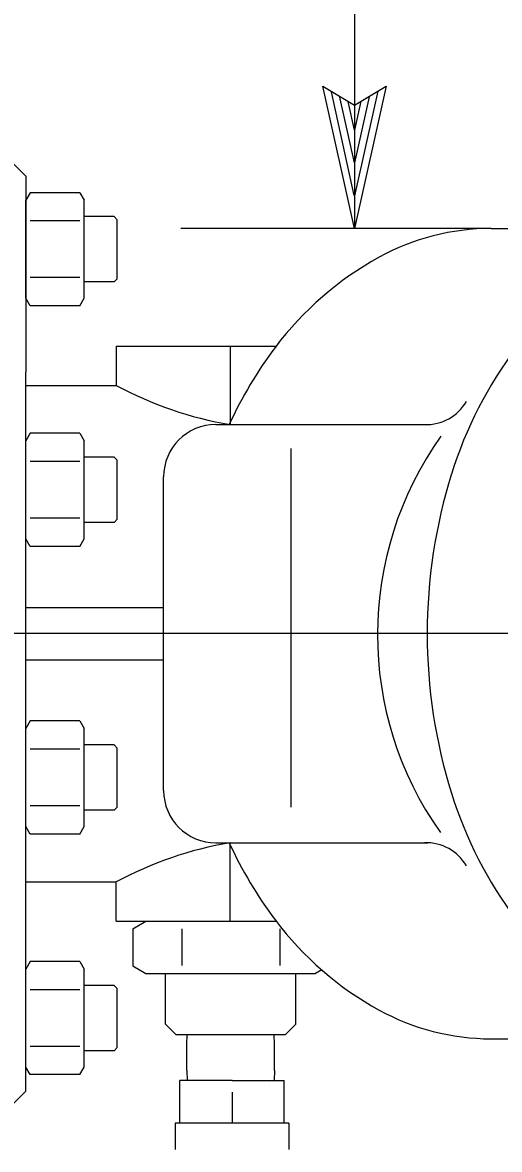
# Model space of a CAD drawing. Extents: x 6710407 to 6714861, y 1868090 to 1871317.
# Drawn here: x 6713814.3 to 6713834.41, y 1870041.68 to 1870089.17 of the extents above; entities that cross this region are included whole.
import ezdxf

# ---------------------------------------------------------------- set-up
doc = ezdxf.new("R2010")
doc.units = 0
doc.layers.add('Nongeo Data(60)', color=7, linetype='Continuous')

msp = doc.modelspace()

# ---------------------------------------------------------------- linework, layer by layer
at = {"layer": 'Nongeo Data(60)'}
for p, q in [((6713828.294, 1870143.751), (6713828.294, 1870080.487)), ((6713828.294, 1870080.487), (6713826.964, 1870086.487)), ((6713826.964, 1870086.487), (6713826.964, 1870086.487)), ((6713826.964, 1870086.487), (6713828.294, 1870085.687)), ((6713828.29, 1870081.878), (6713827.323, 1870086.252)), ((6713828.294, 1870085.687), (6713829.634, 1870086.487)), ((6713829.634, 1870086.487), (6713828.294, 1870080.487)), ((6713829.278, 1870086.27), (6713828.294, 1870081.867)), ((6713829.634, 1870086.487), (6713829.634, 1870086.487)), ((6713828.296, 1870083.25), (6713827.67, 1870086.075)), ((6713828.297, 1870084.631), (6713828.029, 1870085.84)), ((6713828.918, 1870086.037), (6713828.296, 1870083.25)), ((6713828.572, 1870085.86), (6713828.297, 1870084.631)), ((6713813.886, 1870083.24), (6713814.437, 1870082.69)), ((6713814.437, 1870082.69), (6713814.437, 1870074.43)), ((6713814.622, 1870081.997), (6713814.437, 1870081.677)), ((6713816.719, 1870081.997), (6713814.622, 1870081.997)), ((6713816.719, 1870081.997), (6713816.904, 1870081.677)), ((6713814.437, 1870077.548), (6713814.437, 1870081.677)), ((6713816.904, 1870077.548), (6713816.904, 1870081.677)), ((6713818.159, 1870080.989), (6713816.904, 1870080.989)), ((6713818.291, 1870080.857), (6713818.159, 1870080.989)), ((6713816.714, 1870080.805), (6713814.626, 1870080.805)), ((6713818.291, 1870078.368), (6713818.291, 1870080.857)), ((6713834.058, 1870080.487), (6713820.97, 1870080.487)), ((6713828.294, 1870080.487), (6713828.294, 1870080.487)), ((6713834.058, 1870080.487), (6713844.23, 1870080.487)), ((6713816.714, 1870078.42), (6713814.626, 1870078.42)), ((6713818.159, 1870078.236), (6713816.904, 1870078.236)), ((6713818.291, 1870078.368), (6713818.159, 1870078.236)), ((6713814.622, 1870077.228), (6713814.437, 1870077.548)), ((6713816.719, 1870077.228), (6713814.622, 1870077.228)), ((6713816.719, 1870077.228), (6713816.904, 1870077.548)), ((6713818.243, 1870075.531), (6713824.994, 1870075.531)), ((6713818.243, 1870075.531), (6713818.243, 1870073.879)), ((6713823.061, 1870075.531), (6713823.061, 1870072.227)), ((6713814.437, 1870044.144), (6713814.437, 1870074.43)), ((6713814.437, 1870073.879), (6713818.243, 1870073.879)), ((6713822.453, 1870072.227), (6713831.396, 1870072.227)), ((6713814.622, 1870071.865), (6713814.437, 1870071.545)), ((6713814.437, 1870067.416), (6713814.437, 1870071.545)), ((6713816.719, 1870071.865), (6713814.622, 1870071.865)), ((6713816.719, 1870071.865), (6713816.904, 1870071.545)), ((6713816.904, 1870067.416), (6713816.904, 1870071.545)), ((6713825.632, 1870056.11), (6713825.632, 1870071.218)), ((6713816.714, 1870070.672), (6713814.626, 1870070.672)), ((6713818.159, 1870070.857), (6713816.904, 1870070.857)), ((6713818.291, 1870070.725), (6713818.159, 1870070.857)), ((6713818.291, 1870068.236), (6713818.291, 1870070.725)), ((6713820.25, 1870056.809), (6713820.25, 1870070.025)), ((6713816.714, 1870068.288), (6713814.626, 1870068.288)), ((6713818.159, 1870068.104), (6713816.904, 1870068.104)), ((6713818.291, 1870068.236), (6713818.159, 1870068.104)), ((6713814.622, 1870067.096), (6713814.437, 1870067.416)), ((6713816.719, 1870067.096), (6713816.904, 1870067.416)), ((6713816.719, 1870067.096), (6713814.622, 1870067.096)), ((6713814.437, 1870064.518), (6713820.25, 1870064.518)), ((6713624.488, 1870063.431), (6714119.337, 1870063.431)), ((6713814.437, 1870062.316), (6713820.25, 1870062.316)), ((6713814.622, 1870059.738), (6713814.437, 1870059.418)), ((6713816.719, 1870059.738), (6713814.622, 1870059.738)), ((6713816.719, 1870059.738), (6713816.904, 1870059.418)), ((6713814.437, 1870055.289), (6713814.437, 1870059.418)), ((6713816.904, 1870055.289), (6713816.904, 1870059.418)), ((6713818.159, 1870058.73), (6713816.904, 1870058.73)), ((6713818.291, 1870058.598), (6713818.159, 1870058.73)), ((6713818.291, 1870056.109), (6713818.291, 1870058.598)), ((6713816.714, 1870058.546), (6713814.626, 1870058.546)), ((6713816.714, 1870056.161), (6713814.626, 1870056.161)), ((6713818.159, 1870055.977), (6713816.904, 1870055.977)), ((6713818.291, 1870056.109), (6713818.159, 1870055.977)), ((6713814.622, 1870054.969), (6713814.437, 1870055.289)), ((6713816.719, 1870054.969), (6713816.904, 1870055.289)), ((6713816.719, 1870054.969), (6713814.622, 1870054.969)), ((6713822.453, 1870054.607), (6713831.396, 1870054.607)), ((6713823.061, 1870051.303), (6713823.061, 1870054.607)), ((6713814.437, 1870052.955), (6713818.243, 1870052.955)), ((6713818.243, 1870051.303), (6713818.243, 1870052.955)), ((6713818.243, 1870051.303), (6713824.994, 1870051.303)), ((6713818.947, 1870050.983), (6713819.501, 1870051.303)), ((6713818.947, 1870050.983), (6713818.947, 1870049.42)), ((6713821.013, 1870050.974), (6713821.013, 1870049.429)), ((6713825.146, 1870050.974), (6713825.146, 1870049.429)), ((6713814.622, 1870049.606), (6713814.437, 1870049.286)), ((6713816.719, 1870049.606), (6713814.622, 1870049.606)), ((6713816.719, 1870049.606), (6713816.904, 1870049.286)), ((6713814.437, 1870045.157), (6713814.437, 1870049.286)), ((6713816.904, 1870045.157), (6713816.904, 1870049.286)), ((6713818.947, 1870049.42), (6713819.501, 1870049.1)), ((6713819.501, 1870049.1), (6713826.658, 1870049.1)), ((6713819.501, 1870049.1), (6713826.658, 1870049.1)), ((6713820.329, 1870046.962), (6713820.329, 1870049.1)), ((6713825.831, 1870046.962), (6713825.83, 1870049.1)), ((6713826.915, 1870049.248), (6713826.658, 1870049.1)), ((6713816.714, 1870048.414), (6713814.626, 1870048.414)), ((6713818.159, 1870048.598), (6713816.904, 1870048.598)), ((6713818.291, 1870048.466), (6713818.159, 1870048.598)), ((6713818.291, 1870045.977), (6713818.291, 1870048.466)), ((6713820.767, 1870046.523), (6713820.329, 1870046.962)), ((6713825.392, 1870046.523), (6713825.831, 1870046.962)), ((6713820.767, 1870046.523), (6713825.392, 1870046.523)), ((6713821.23, 1870046.11), (6713821.242, 1870046.523)), ((6713824.93, 1870046.11), (6713824.917, 1870046.523)), ((6713833.733, 1870046.352), (6713844.23, 1870046.347)), ((6713816.714, 1870046.029), (6713814.626, 1870046.029)), ((6713818.159, 1870045.845), (6713816.904, 1870045.845)), ((6713818.291, 1870045.977), (6713818.159, 1870045.845)), ((6713821.23, 1870045.009), (6713821.23, 1870046.11)), ((6713824.93, 1870045.009), (6713824.93, 1870046.11)), ((6713814.622, 1870044.837), (6713814.437, 1870045.157)), ((6713816.719, 1870044.837), (6713814.622, 1870044.837)), ((6713816.719, 1870044.837), (6713816.904, 1870045.157)), ((6713821.23, 1870045.009), (6713821.242, 1870044.596)), ((6713824.93, 1870045.009), (6713824.917, 1870044.596)), ((6713823.134, 1870044.595), (6713820.931, 1870044.595)), ((6713820.931, 1870042.789), (6713820.931, 1870044.595)), ((6713821.018, 1870044.373), (6713821.018, 1870044.373)), ((6713823.134, 1870044.595), (6713825.336, 1870044.595)), ((6713824.718, 1870044.373), (6713824.718, 1870044.373)), ((6713825.336, 1870042.789), (6713825.336, 1870044.595)), ((6713813.886, 1870043.594), (6713814.437, 1870044.144)), ((6713823.134, 1870044.093), (6713823.134, 1870042.789)), ((6713825.336, 1870042.789), (6713825.336, 1870043.071)), ((6713825.536, 1870042.789), (6713820.731, 1870042.789)), ((6713820.731, 1870042.789), (6713820.731, 1870041.684)), ((6713825.536, 1870042.789), (6713825.536, 1870041.684))]:
    msp.add_line(p, q, dxfattribs=at)
for centre, radius, start, end in [((6713834.058, 1870070.676), 9.811, 89.9998, 118.7902), ((6713835.978, 1870067.183), 13.797, 118.7905, 142.9929), ((6713839.001, 1870064.904), 17.582, 142.9932, 155.3865), ((6713849.172, 1870064.904), 17.582, 142.9929, 162.6608), ((6713825.665, 1870087.674), 15.665, 241.7189, 260.4318), ((6713831.324, 1870074.178), 1.952, 267.8882, 330.0944), ((6713822.453, 1870070.025), 2.203, 90, 180), ((6713843.664, 1870063.372), 14.397, 144.4979, 215.3414), ((6713853.937, 1870063.417), 22.573, 162.6614, 180.0003), ((6713853.937, 1870063.417), 22.573, 179.9997, 197.3386), ((6713822.453, 1870056.809), 2.203, 180, 270), ((6713849.173, 1870061.93), 17.582, 197.3389, 217.0069), ((6713825.665, 1870039.16), 15.665, 99.5682, 118.2811), ((6713839.001, 1870061.929), 17.582, 204.6135, 217.0068), ((6713831.324, 1870052.655), 1.952, 29.9056, 92.1118), ((6713835.978, 1870059.651), 13.797, 217.0076, 241.21), ((6713834.058, 1870056.158), 9.811, 241.209, 269.9994), ((6713834.057, 1870056.157), 9.81, 270.0065, 271.8454)]:
    msp.add_arc(centre, radius, start, end, dxfattribs=at)

doc.saveas('drawing.dxf')
